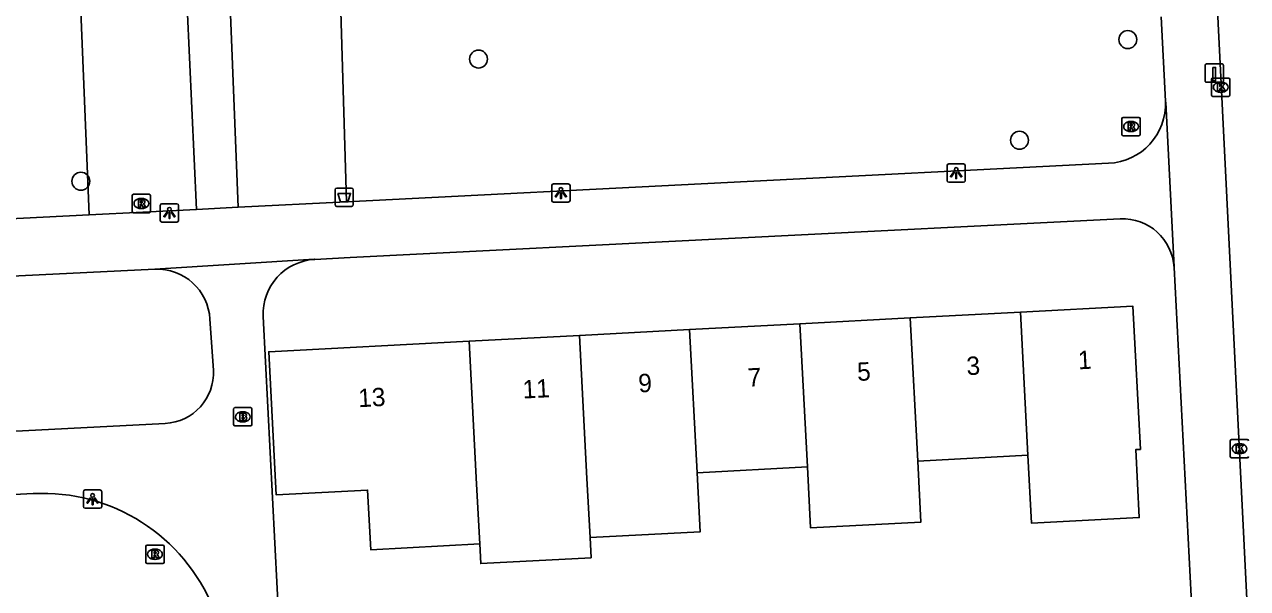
# Model space of a CAD drawing. Extents: x 161084 to 161928, y 385355 to 386522.
# Drawn here: x 161544.8 to 161611.5, y 386008.9 to 386039.6 of the extents above; entities that cross this region are included whole.
import ezdxf

# ---------------------------------------------------------------- set-up
doc = ezdxf.new("R2010")
doc.units = 0
for name, color, linetype in [('IMGEO_Afvalbak', 7, 'Continuous'), ('IMGEO_Boom', 7, 'Continuous'), ('IMGEO_Brandkraan', 7, 'Continuous'), ('IMGEO_Groenvoorziening', 7, 'Continuous'), ('IMGEO_Kolk', 7, 'Continuous'), ('IMGEO_Laadpaal', 7, 'Continuous'), ('IMGEO_Lichtpunt', 7, 'Continuous'), ('IMGEO_Loofbos', 7, 'Continuous'), ('IMGEO_Muur', 7, 'Continuous'), ('IMGEO_Pand', 7, 'Continuous'), ('IMGEO_Pand_nummerreeks', 7, 'Continuous'), ('IMGEO_Rijbaan_lokaal_open', 7, 'Continuous'), ('IMGEO_Rioolput', 7, 'Continuous'), ('IMGEO_Voetpad_halfverhard', 7, 'Continuous'), ('IMGEO_Voetpad_open', 7, 'Continuous')]:
    doc.layers.add(name, color=color, linetype=linetype)

msp = doc.modelspace()

# ---------------------------------------------------------------- linework, layer by layer
at = {"layer": 'IMGEO_Afvalbak'}
for p, q in [((161561.746, 386029.821), (161561.746, 386030.621)), ((161561.746, 386030.621), (161561.746, 386029.821)), ((161561.846, 386030.721), (161562.636, 386030.721)), ((161562.636, 386030.721), (161561.846, 386030.721)), ((161562.736, 386030.621), (161562.736, 386029.821)), ((161562.736, 386029.821), (161562.736, 386030.621)), ((161562.636, 386029.721), (161561.846, 386029.721)), ((161561.846, 386029.721), (161562.636, 386029.721))]:
    msp.add_line(p, q, dxfattribs=at)
msp.add_lwpolyline([(161561.889, 386030.435), (161562.593, 386030.435), (161562.444, 386029.965), (161562.038, 386029.965), (161561.889, 386030.435)], dxfattribs=at)
for centre, start, end in [((161561.846, 386030.621), 90, 180), ((161561.846, 386030.621), 90, 180), ((161562.636, 386030.621), 0, 90), ((161562.636, 386030.621), 360, 90), ((161561.846, 386029.821), 180, 270), ((161561.846, 386029.821), 180, 270), ((161562.636, 386029.821), 270, 0), ((161562.636, 386029.821), 270, 0)]:
    msp.add_arc(centre, 0.1, start, end, dxfattribs=at)
at = {"layer": 'IMGEO_Boom'}
for centre in [(161604.949, 386038.814), (161569.563, 386037.753), (161599.047, 386033.329), (161547.889, 386031.095)]:
    msp.add_circle(centre, 0.489, dxfattribs=at)
at = {"layer": 'IMGEO_Brandkraan'}
for p, q in [((161556.214, 386017.833), (161556.214, 386018.685)), ((161556.289, 386018.759), (161557.141, 386018.759)), ((161557.215, 386018.685), (161557.215, 386017.833)), ((161556.725, 386017.979), (161556.7, 386017.979)), ((161556.702, 386018.539), (161556.727, 386018.539)), ((161557.141, 386017.759), (161556.289, 386017.759))]:
    msp.add_line(p, q, dxfattribs=at)
for points in [[(161556.214, 386017.833), (161556.214, 386018.685)], [(161556.289, 386018.759), (161557.141, 386018.759)], [(161557.215, 386018.685), (161557.215, 386017.833)], [(161556.562, 386018.459), (161556.562, 386018.059), (161556.775, 386018.059)], [(161556.793, 386018.459), (161556.562, 386018.459)], [(161556.741, 386018.378), (161556.687, 386018.378), (161556.687, 386018.302)], [(161556.687, 386018.302), (161556.74, 386018.302)], [(161556.749, 386018.226), (161556.687, 386018.226), (161556.687, 386018.145)], [(161556.687, 386018.145), (161556.749, 386018.145)], [(161557.141, 386017.759), (161556.289, 386017.759)]]:
    msp.add_lwpolyline(points, dxfattribs=at)
for centre, radius, start, end in [((161556.291, 386018.683), 0.0765, 91.55205, 178.44795), ((161556.291, 386018.683), 0.0765, 91.55205, 178.44795), ((161557.139, 386018.683), 0.0765, 1.55205, 88.44795), ((161557.139, 386018.683), 0.0765, 1.55205, 88.44795), ((161556.742, 386018.34), 0.0379, 267.82845, 90.93552), ((161556.75, 386018.185), 0.0404, 269.87594, 90.50774), ((161556.781, 386018.31), 0.251, 268.66757, 293.53466), ((161556.797, 386018.314), 0.145, 59.4692, 91.53667), ((161556.822, 386018.361), 0.0922, 285.51372, 58.15012), ((161556.827, 386018.169), 0.105, 301.31148, 78.98903), ((161556.291, 386017.835), 0.0765, 181.55205, 268.44795), ((161556.291, 386017.835), 0.0765, 181.55205, 268.44795), ((161557.139, 386017.835), 0.0765, 271.55205, 358.44795), ((161557.139, 386017.835), 0.0765, 271.55205, 358.44795)]:
    msp.add_arc(centre, radius, start, end, dxfattribs=at)
for centre, major_axis, ratio, start_param, end_param in [((161556.701, 386018.259), (-0.387, 0.002), 0.722429, 4.712389, 7.853982), ((161556.726, 386018.259), (-0.39, 0.002), 0.717154, 1.570796, 4.712389)]:
    msp.add_ellipse(centre, major_axis=major_axis, ratio=ratio, start_param=start_param, end_param=end_param, dxfattribs=at)
at = {"layer": 'IMGEO_Groenvoorziening'}
msp.add_lwpolyline([(161545.024, 386110.483), (161548.34, 386029.265)], dxfattribs=at)
at = {"layer": 'IMGEO_Kolk'}
for p, q in [((161609.515, 386035.792), (161609.515, 386036.644)), ((161609.59, 386036.718), (161610.442, 386036.718)), ((161610.516, 386036.644), (161610.516, 386035.792)), ((161610.026, 386035.938), (161610.001, 386035.938)), ((161610.003, 386036.498), (161610.028, 386036.498)), ((161610.442, 386035.718), (161609.59, 386035.718)), ((161610.534, 386016.096), (161610.534, 386016.948)), ((161610.609, 386017.022), (161611.461, 386017.022)), ((161611.022, 386016.802), (161611.047, 386016.802)), ((161611.461, 386016.022), (161610.609, 386016.022)), ((161611.045, 386016.242), (161611.02, 386016.242))]:
    msp.add_line(p, q, dxfattribs=at)
for points in [[(161609.515, 386035.792), (161609.515, 386036.644)], [(161609.59, 386036.718), (161610.442, 386036.718)], [(161610.516, 386036.644), (161610.516, 386035.792)], [(161609.836, 386036.418), (161609.959, 386036.418), (161609.959, 386036.267), (161610.089, 386036.418), (161610.253, 386036.418), (161610.107, 386036.267), (161610.26, 386036.018), (161610.108, 386036.018), (161610.023, 386036.182), (161609.959, 386036.115), (161609.959, 386036.018), (161609.836, 386036.018), (161609.836, 386036.418)], [(161610.442, 386035.718), (161609.59, 386035.718)], [(161610.534, 386016.096), (161610.534, 386016.948)], [(161610.609, 386017.022), (161611.461, 386017.022)], [(161610.855, 386016.722), (161610.978, 386016.722), (161610.978, 386016.571), (161611.108, 386016.722), (161611.272, 386016.722), (161611.126, 386016.571), (161611.279, 386016.322), (161611.127, 386016.322), (161611.042, 386016.486), (161610.978, 386016.419), (161610.978, 386016.322), (161610.855, 386016.322), (161610.855, 386016.722)], [(161611.461, 386016.022), (161610.609, 386016.022)]]:
    msp.add_lwpolyline(points, dxfattribs=at)
for centre, start, end in [((161609.592, 386036.642), 91.55205, 178.44795), ((161609.592, 386036.642), 91.55205, 178.44795), ((161610.44, 386036.642), 1.55205, 88.44795), ((161610.44, 386036.642), 1.55205, 88.44795), ((161609.592, 386035.794), 181.55205, 268.44795), ((161609.592, 386035.794), 181.55205, 268.44795), ((161610.44, 386035.794), 271.55205, 358.44795), ((161610.44, 386035.794), 271.55205, 358.44795), ((161610.611, 386016.946), 91.55205, 178.44795), ((161610.611, 386016.946), 91.55205, 178.44795), ((161611.459, 386016.946), 1.55205, 88.44795), ((161611.459, 386016.946), 1.55205, 88.44795), ((161610.611, 386016.098), 181.55205, 268.44795), ((161610.611, 386016.098), 181.55205, 268.44795), ((161611.459, 386016.098), 271.55205, 358.44795), ((161611.459, 386016.098), 271.55205, 358.44795)]:
    msp.add_arc(centre, 0.0765, start, end, dxfattribs=at)
for centre, major_axis, ratio, start_param, end_param in [((161610.002, 386036.218), (-0.387, 0.002), 0.722429, 4.712389, 7.853982), ((161610.027, 386036.218), (-0.39, 0.002), 0.717154, 1.570796, 4.712389), ((161611.021, 386016.522), (-0.387, 0.002), 0.722429, 4.712389, 7.853982), ((161611.046, 386016.522), (-0.39, 0.002), 0.717154, 1.570796, 4.712389)]:
    msp.add_ellipse(centre, major_axis=major_axis, ratio=ratio, start_param=start_param, end_param=end_param, dxfattribs=at)
at = {"layer": 'IMGEO_Laadpaal'}
for p, q in [((161609.161, 386037.403), (161609.161, 386036.562)), ((161609.161, 386037.403), (161609.161, 386036.562)), ((161610.077, 386037.487), (161609.236, 386037.487)), ((161610.077, 386037.487), (161609.236, 386037.487)), ((161610.161, 386036.571), (161610.161, 386037.412)), ((161610.161, 386036.571), (161610.161, 386037.412)), ((161609.245, 386036.487), (161610.086, 386036.487)), ((161609.245, 386036.487), (161610.086, 386036.487))]:
    msp.add_line(p, q, dxfattribs=at)
msp.add_lwpolyline([(161609.576, 386037.3), (161609.736, 386037.3), (161609.736, 386036.567), (161609.576, 386036.567), (161609.576, 386037.3)], dxfattribs=at)
for centre, start, end in [((161609.239, 386037.409), 92.4484, 184.28452), ((161609.239, 386037.409), 92.4484, 184.28452), ((161610.083, 386037.409), 2.4484, 94.28452), ((161610.083, 386037.409), 2.4484, 94.28452), ((161609.239, 386036.565), 182.4484, 274.28452), ((161609.239, 386036.565), 182.4484, 274.28452), ((161610.083, 386036.565), 272.4484, 4.28452), ((161610.083, 386036.565), 272.4484, 4.28452)]:
    msp.add_arc(centre, 0.0779, start, end, dxfattribs=at)
at = {"layer": 'IMGEO_Lichtpunt'}
for p, q in [((161595.097, 386031.945), (161595.097, 386031.138)), ((161595.097, 386031.945), (161595.097, 386031.138)), ((161595.999, 386032.04), (161595.191, 386032.04)), ((161595.999, 386032.04), (161595.191, 386032.04)), ((161596.093, 386031.138), (161596.093, 386031.945)), ((161596.093, 386031.138), (161596.093, 386031.945)), ((161573.554, 386030.856), (161573.554, 386030.049)), ((161573.554, 386030.856), (161573.554, 386030.049)), ((161574.456, 386030.951), (161573.648, 386030.951)), ((161574.456, 386030.951), (161573.648, 386030.951)), ((161574.55, 386030.049), (161574.55, 386030.856)), ((161574.55, 386030.049), (161574.55, 386030.856)), ((161595.191, 386031.044), (161595.999, 386031.044)), ((161595.191, 386031.044), (161595.999, 386031.044)), ((161573.648, 386029.955), (161574.456, 386029.955)), ((161573.648, 386029.955), (161574.456, 386029.955)), ((161552.218, 386029.771), (161552.218, 386028.964)), ((161552.218, 386029.771), (161552.218, 386028.964)), ((161553.12, 386029.866), (161552.312, 386029.866)), ((161553.12, 386029.866), (161552.312, 386029.866)), ((161553.214, 386028.964), (161553.214, 386029.771)), ((161553.214, 386028.964), (161553.214, 386029.771)), ((161552.312, 386028.87), (161553.12, 386028.87)), ((161552.312, 386028.87), (161553.12, 386028.87)), ((161548.03, 386014.178), (161548.03, 386013.371)), ((161548.03, 386014.178), (161548.03, 386013.371)), ((161548.932, 386014.273), (161548.124, 386014.273)), ((161548.932, 386014.273), (161548.124, 386014.273)), ((161549.026, 386013.371), (161549.026, 386014.178)), ((161549.026, 386013.371), (161549.026, 386014.178)), ((161548.124, 386013.277), (161548.932, 386013.277)), ((161548.124, 386013.277), (161548.932, 386013.277))]:
    msp.add_line(p, q, dxfattribs=at)
for points in [[(161595.471, 386031.609), (161595.51, 386031.581), (161595.322, 386031.319), (161595.284, 386031.346), (161595.471, 386031.609)], [(161595.573, 386031.561), (161595.62, 386031.561), (161595.62, 386031.239), (161595.573, 386031.239), (161595.573, 386031.561)], [(161595.683, 386031.581), (161595.721, 386031.608), (161595.908, 386031.346), (161595.869, 386031.318), (161595.683, 386031.581)], [(161573.928, 386030.52), (161573.967, 386030.492), (161573.779, 386030.23), (161573.741, 386030.257), (161573.928, 386030.52)], [(161574.03, 386030.472), (161574.077, 386030.472), (161574.077, 386030.15), (161574.03, 386030.15), (161574.03, 386030.472)], [(161574.14, 386030.492), (161574.178, 386030.519), (161574.365, 386030.257), (161574.326, 386030.229), (161574.14, 386030.492)], [(161552.592, 386029.435), (161552.631, 386029.407), (161552.443, 386029.145), (161552.405, 386029.172), (161552.592, 386029.435)], [(161552.694, 386029.387), (161552.741, 386029.387), (161552.741, 386029.065), (161552.694, 386029.065), (161552.694, 386029.387)], [(161552.804, 386029.407), (161552.842, 386029.434), (161553.029, 386029.172), (161552.99, 386029.144), (161552.804, 386029.407)], [(161548.404, 386013.842), (161548.443, 386013.814), (161548.255, 386013.552), (161548.217, 386013.579), (161548.404, 386013.842)], [(161548.506, 386013.794), (161548.553, 386013.794), (161548.553, 386013.472), (161548.506, 386013.472), (161548.506, 386013.794)], [(161548.616, 386013.814), (161548.654, 386013.841), (161548.841, 386013.579), (161548.802, 386013.551), (161548.616, 386013.814)]]:
    msp.add_lwpolyline(points, dxfattribs=at)
for centre in [(161595.596, 386031.743), (161574.053, 386030.654), (161552.717, 386029.569), (161548.529, 386013.976)]:
    msp.add_circle(centre, 0.0994, dxfattribs=at)
for centre, start, end in [((161595.191, 386031.945), 90, 180), ((161595.191, 386031.945), 90, 180), ((161595.999, 386031.945), 0, 90), ((161595.999, 386031.945), 0, 90), ((161573.648, 386030.856), 90, 180), ((161573.648, 386030.856), 90, 180), ((161574.456, 386030.856), 0, 90), ((161574.456, 386030.856), 0, 90), ((161595.191, 386031.138), 180, 270), ((161595.191, 386031.138), 180, 270), ((161595.999, 386031.138), 270, 0), ((161595.999, 386031.138), 270, 360), ((161573.648, 386030.049), 180, 270), ((161573.648, 386030.049), 180, 270), ((161574.456, 386030.049), 270, 0), ((161574.456, 386030.049), 270, 360), ((161552.312, 386029.771), 90, 180), ((161552.312, 386029.771), 90, 180), ((161553.12, 386029.771), 0, 90), ((161553.12, 386029.771), 0, 90), ((161552.312, 386028.964), 180, 270), ((161552.312, 386028.964), 180, 270), ((161553.12, 386028.964), 270, 0), ((161553.12, 386028.964), 270, 360), ((161548.124, 386014.178), 90, 180), ((161548.124, 386014.178), 90, 180), ((161548.932, 386014.178), 0, 90), ((161548.932, 386014.178), 0, 90), ((161548.124, 386013.371), 180, 270), ((161548.124, 386013.371), 180, 270), ((161548.932, 386013.371), 270, 0), ((161548.932, 386013.371), 270, 360)]:
    msp.add_arc(centre, 0.0946, start, end, dxfattribs=at)
at = {"layer": 'IMGEO_Loofbos'}
msp.add_lwpolyline([(161562.047, 386040.957), (161562.359, 386029.971)], dxfattribs=at)
at = {"layer": 'IMGEO_Muur'}
for points in [[(161560.633, 386026.836), (161562.572, 386026.934)], [(161558.849, 386003.962), (161557.831, 386023.726)]]:
    msp.add_lwpolyline(points, dxfattribs=at)
msp.add_arc((161560.791, 386023.876), 2.964, 93.06163, 182.9029, dxfattribs=at)
at = {"layer": 'IMGEO_Pand'}
for points in [[(161593.087, 386023.645), (161599.096, 386023.962)], [(161599.096, 386023.962), (161605.225, 386024.284), (161605.636, 386016.484), (161605.382, 386016.471), (161605.577, 386012.77), (161599.701, 386012.461), (161599.506, 386016.162)], [(161599.096, 386023.962), (161599.506, 386016.162)], [(161581.069, 386023.013), (161587.078, 386023.329)], [(161587.078, 386023.329), (161593.087, 386023.645)], [(161587.078, 386023.329), (161587.488, 386015.53)], [(161593.497, 386015.846), (161593.087, 386023.645)], [(161569.051, 386022.381), (161575.06, 386022.697)], [(161575.06, 386022.697), (161581.069, 386023.013)], [(161575.06, 386022.697), (161575.47, 386014.897), (161575.639, 386011.678)], [(161581.479, 386015.213), (161581.069, 386023.013)], [(161569.632, 386011.332), (161563.689, 386011.019), (161563.518, 386014.269), (161558.54, 386014.007), (161558.129, 386021.806), (161569.051, 386022.381)], [(161569.051, 386022.381), (161569.461, 386014.581), (161569.632, 386011.332)], [(161599.506, 386016.162), (161593.497, 386015.846)], [(161587.488, 386015.53), (161581.479, 386015.213)], [(161593.497, 386015.846), (161593.672, 386012.522), (161587.663, 386012.206), (161587.488, 386015.53)], [(161581.479, 386015.213), (161581.648, 386011.994), (161575.639, 386011.678)], [(161575.639, 386011.678), (161575.697, 386010.576), (161569.688, 386010.26), (161569.632, 386011.332)]]:
    msp.add_lwpolyline(points, dxfattribs=at)
at = {"layer": 'IMGEO_Rijbaan_lokaal_open'}
msp.add_lwpolyline([(161545.29, 386014.076), (161538.652, 386013.734)], dxfattribs=at)
msp.add_arc((161545.803, 386004.043), 10.046, 22.02771, 92.9296, dxfattribs=at)
at = {"layer": 'IMGEO_Rioolput'}
for p, q in [((161604.701, 386034.576), (161605.553, 386034.576)), ((161604.626, 386033.65), (161604.626, 386034.502)), ((161605.114, 386034.356), (161605.139, 386034.356)), ((161605.627, 386034.502), (161605.627, 386033.65)), ((161605.553, 386033.576), (161604.701, 386033.576)), ((161605.137, 386033.796), (161605.112, 386033.796)), ((161550.687, 386029.456), (161550.687, 386030.308)), ((161550.762, 386030.382), (161551.614, 386030.382)), ((161551.175, 386030.162), (161551.2, 386030.162)), ((161551.688, 386030.308), (161551.688, 386029.456)), ((161551.614, 386029.382), (161550.762, 386029.382)), ((161551.198, 386029.602), (161551.173, 386029.602)), ((161551.502, 386011.27), (161552.354, 386011.27)), ((161551.427, 386010.344), (161551.427, 386011.196)), ((161551.915, 386011.05), (161551.94, 386011.05)), ((161552.428, 386011.196), (161552.428, 386010.344)), ((161552.354, 386010.27), (161551.502, 386010.27)), ((161551.938, 386010.49), (161551.913, 386010.49))]:
    msp.add_line(p, q, dxfattribs=at)
for points in [[(161604.701, 386034.576), (161605.553, 386034.576)], [(161604.626, 386033.65), (161604.626, 386034.502)], [(161605.215, 386034.274), (161604.963, 386034.276), (161604.963, 386033.876)], [(161604.963, 386033.876), (161605.087, 386033.876), (161605.087, 386034.038), (161605.098, 386034.038)], [(161605.141, 386034.195), (161605.087, 386034.195), (161605.087, 386034.114)], [(161605.087, 386034.114), (161605.139, 386034.114)], [(161605.145, 386034.009), (161605.216, 386033.876), (161605.356, 386033.876), (161605.291, 386034.002)], [(161605.627, 386034.502), (161605.627, 386033.65)], [(161605.553, 386033.576), (161604.701, 386033.576)], [(161550.687, 386029.456), (161550.687, 386030.308)], [(161550.762, 386030.382), (161551.614, 386030.382)], [(161551.276, 386030.08), (161551.024, 386030.082), (161551.024, 386029.682)], [(161551.202, 386030.001), (161551.148, 386030.001), (161551.148, 386029.92)], [(161551.148, 386029.92), (161551.2, 386029.92)], [(161551.688, 386030.308), (161551.688, 386029.456)], [(161551.614, 386029.382), (161550.762, 386029.382)], [(161551.024, 386029.682), (161551.148, 386029.682), (161551.148, 386029.844), (161551.159, 386029.844)], [(161551.206, 386029.815), (161551.277, 386029.682), (161551.417, 386029.682), (161551.352, 386029.808)], [(161551.502, 386011.27), (161552.354, 386011.27)], [(161551.427, 386010.344), (161551.427, 386011.196)], [(161552.016, 386010.968), (161551.764, 386010.97), (161551.764, 386010.57)], [(161551.764, 386010.57), (161551.888, 386010.57), (161551.888, 386010.732), (161551.899, 386010.732)], [(161551.942, 386010.889), (161551.888, 386010.889), (161551.888, 386010.808)], [(161551.888, 386010.808), (161551.94, 386010.808)], [(161551.946, 386010.703), (161552.017, 386010.57), (161552.157, 386010.57), (161552.092, 386010.696)], [(161552.428, 386011.196), (161552.428, 386010.344)], [(161552.354, 386010.27), (161551.502, 386010.27)]]:
    msp.add_lwpolyline(points, dxfattribs=at)
for centre, radius, start, end in [((161604.703, 386034.5), 0.0765, 91.55205, 178.44795), ((161604.703, 386034.5), 0.0765, 91.55205, 178.44795), ((161605.551, 386034.5), 0.0765, 1.55205, 88.44795), ((161605.551, 386034.5), 0.0765, 1.55205, 88.44795), ((161605.097, 386033.985), 0.0533, 26.02933, 88.69889), ((161605.123, 386034.303), 0.19, 274.7715, 282.96867), ((161605.147, 386034.099), 0.0964, 77.00612, 93.18647), ((161605.161, 386034.156), 0.0378, 276.66336, 79.67722), ((161605.214, 386034.164), 0.109, 350.36119, 89.41601), ((161605.212, 386034.164), 0.112, 277.58423, 350.98172), ((161605.196, 386033.949), 0.108, 29.51342, 73.79051), ((161604.703, 386033.652), 0.0765, 181.55205, 268.44795), ((161604.703, 386033.652), 0.0765, 181.55205, 268.44795), ((161605.551, 386033.652), 0.0765, 271.55205, 358.44795), ((161605.551, 386033.652), 0.0765, 271.55205, 358.44795), ((161550.764, 386030.306), 0.0765, 91.55205, 178.44795), ((161550.764, 386030.306), 0.0765, 91.55205, 178.44795), ((161551.184, 386030.109), 0.19, 274.7715, 282.96867), ((161551.208, 386029.905), 0.0964, 77.00612, 93.18647), ((161551.222, 386029.962), 0.0378, 276.66336, 79.67722), ((161551.275, 386029.97), 0.109, 350.36119, 89.41601), ((161551.273, 386029.97), 0.112, 277.58423, 350.98172), ((161551.612, 386030.306), 0.0765, 1.55205, 88.44795), ((161551.612, 386030.306), 0.0765, 1.55205, 88.44795), ((161550.764, 386029.458), 0.0765, 181.55205, 268.44795), ((161550.764, 386029.458), 0.0765, 181.55205, 268.44795), ((161551.158, 386029.791), 0.0533, 26.02933, 88.69889), ((161551.257, 386029.755), 0.108, 29.51342, 73.79051), ((161551.612, 386029.458), 0.0765, 271.55205, 358.44795), ((161551.612, 386029.458), 0.0765, 271.55205, 358.44795), ((161551.504, 386011.194), 0.0765, 91.55205, 178.44795), ((161551.504, 386011.194), 0.0765, 91.55205, 178.44795), ((161552.352, 386011.194), 0.0765, 1.55205, 88.44795), ((161552.352, 386011.194), 0.0765, 1.55205, 88.44795), ((161551.898, 386010.679), 0.0533, 26.02933, 88.69889), ((161551.924, 386010.997), 0.19, 274.7715, 282.96867), ((161551.948, 386010.793), 0.0964, 77.00612, 93.18647), ((161551.962, 386010.85), 0.0378, 276.66336, 79.67722), ((161552.015, 386010.858), 0.109, 350.36119, 89.41601), ((161552.013, 386010.858), 0.112, 277.58423, 350.98172), ((161551.997, 386010.643), 0.108, 29.51342, 73.79051), ((161551.504, 386010.346), 0.0765, 181.55205, 268.44795), ((161551.504, 386010.346), 0.0765, 181.55205, 268.44795), ((161552.352, 386010.346), 0.0765, 271.55205, 358.44795), ((161552.352, 386010.346), 0.0765, 271.55205, 358.44795)]:
    msp.add_arc(centre, radius, start, end, dxfattribs=at)
for centre, major_axis, ratio, start_param, end_param in [((161605.113, 386034.076), (-0.387, 0.002), 0.722429, 4.712389, 7.853982), ((161605.138, 386034.076), (-0.39, 0.002), 0.717154, 1.570796, 4.712389), ((161551.174, 386029.882), (-0.387, 0.002), 0.722429, 4.712389, 7.853982), ((161551.199, 386029.882), (-0.39, 0.002), 0.717154, 1.570796, 4.712389), ((161551.914, 386010.77), (-0.387, 0.002), 0.722429, 4.712389, 7.853982), ((161551.939, 386010.77), (-0.39, 0.002), 0.717154, 1.570796, 4.712389)]:
    msp.add_ellipse(centre, major_axis=major_axis, ratio=ratio, start_param=start_param, end_param=end_param, dxfattribs=at)
at = {"layer": 'IMGEO_Voetpad_halfverhard'}
for points in [[(161556.46, 386029.673), (161555.374, 386057.116)], [(161553.688, 386040.604), (161554.195, 386029.562)]]:
    msp.add_lwpolyline(points, dxfattribs=at)
at = {"layer": 'IMGEO_Voetpad_open'}
for points in [[(161611.531, 386006.513), (161608.464, 386068.141)], [(161606.768, 386040.06), (161607.005, 386035.461)], [(161607.471, 386026.389), (161607.475, 386026.428), (161607.017, 386035.376), (161607.005, 386035.461)], [(161603.898, 386032.071), (161562.359, 386029.971)], [(161562.359, 386029.971), (161556.46, 386029.673)], [(161548.34, 386029.265), (161500, 386026.811), (161482.316, 386025.914)], [(161554.195, 386029.562), (161548.34, 386029.265)], [(161554.195, 386029.562), (161556.46, 386029.673)], [(161604.532, 386029.044), (161562.572, 386026.934), (161560.633, 386026.836)], [(161551.917, 386026.309), (161560.609, 386026.847), (161560.633, 386026.836)], [(161469.404, 386022.145), (161482.526, 386022.846), (161500, 386023.757), (161551.917, 386026.309)], [(161608.676, 386003.147), (161608.672, 386003.224), (161607.471, 386026.389)], [(161554.924, 386023.576), (161555.116, 386020.805)], [(161557.831, 386023.726), (161558.849, 386003.962), (161559.025, 386000.545)], [(161552.483, 386017.898), (161500.133, 386015.215), (161482.799, 386014.271), (161477.873, 386014.079), (161469.279, 386013.763)]]:
    msp.add_lwpolyline(points, dxfattribs=at)
for centre, radius, start, end in [((161603.755, 386035.321), 3.253, 272.52653, 2.46176), ((161604.667, 386026.239), 2.808, 3.06499, 92.74768), ((161560.791, 386023.876), 2.964, 93.06163, 182.9029), ((161552.03, 386023.412), 2.899, 3.23645, 92.22945), ((161552.344, 386020.67), 2.776, 272.87934, 2.78358)]:
    msp.add_arc(centre, radius, start, end, dxfattribs=at)

# ---------------------------------------------------------------- texts
at = {"layer": 'IMGEO_Pand_nummerreeks'}
for s, rotation, p in [('5', 3.01376, (161590.218, 386020.21)), ('3', 3.01189, (161596.18, 386020.524)), ('1', 3.01376, (161602.255, 386020.843)), ('9', 3.01376, (161578.295, 386019.583)), ('7', 3.01189, (161584.257, 386019.896)), ('11', 3.01376, (161571.988, 386019.251)), ('13', 3.01189, (161563.028, 386018.779))]:
    msp.add_text(s, height=1, rotation=rotation, dxfattribs=at).set_placement(p)

doc.saveas('drawing.dxf')
